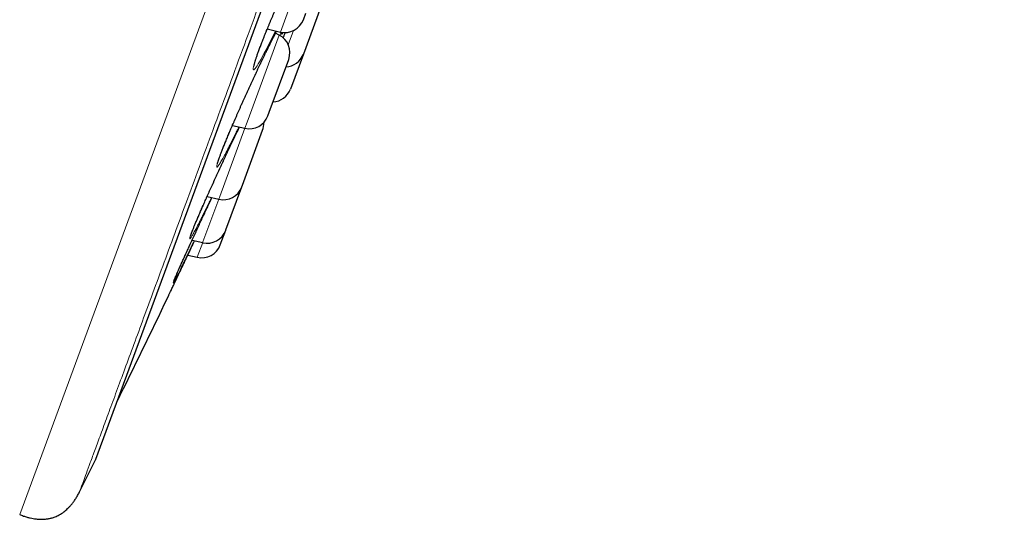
# Model space of a CAD drawing. Header units: millimetres. Extents: x 8 to 541, y 12 to 744.
# Tile 648 of 656: x 481 to 506, y 671 to 684. Entities that reach past the tile are written whole.
import ezdxf

# ---------------------------------------------------------------- set-up
doc = ezdxf.new("R2010")
doc.units = ezdxf.units.MM

msp = doc.modelspace()

# ---------------------------------------------------------------- linework, layer by layer
at = {"color": 252, "linetype": 'Continuous', "lineweight": 0}
for p, q in [((481.161, 671.167), (505.343, 736.719)), ((483.083, 672.551), (505.906, 734.419)), ((487.871, 683.67), (488.641, 685.758)), ((487.769, 683.394), (487.871, 683.67)), ((486.928, 681.113), (487.741, 683.319)), ((488.102, 683.431), (487.971, 683.074)), ((486.233, 679.229), (486.869, 680.955)), ((486.869, 680.955), (486.928, 681.113)), ((486.206, 679.158), (486.233, 679.229)), ((485.807, 678.076), (486.206, 679.158)), ((485.664, 677.687), (485.8, 678.058)), ((485.8, 678.058), (485.807, 678.076))]:
    msp.add_line(p, q, dxfattribs=at)
at = {"color": 7, "linetype": 'Continuous', "lineweight": 30}
for p, q in [((483.092, 672.571), (505.899, 734.398)), ((488.88, 684.271), (488.352, 682.838)), ((488.352, 683.708), (488.414, 683.875)), ((487.438, 683.472), (487.769, 683.394)), ((487.741, 683.319), (487.648, 683.367)), ((487.488, 681.365), (487.981, 682.702)), ((488.352, 682.838), (488.024, 681.949)), ((487.453, 681.269), (487.488, 681.365)), ((486.554, 681.029), (486.869, 680.955)), ((486.806, 679.515), (487.318, 680.905)), ((486.388, 678.382), (486.79, 679.472)), ((486.79, 679.472), (486.806, 679.515)), ((485.913, 679.227), (486.206, 679.158)), ((486.247, 678.001), (486.384, 678.371)), ((486.384, 678.371), (486.388, 678.382)), ((485.532, 678.121), (485.8, 678.058)), ((485.423, 677.744), (485.664, 677.687))]:
    msp.add_line(p, q, dxfattribs=at)
at = {"color": 252, "linetype": 'Continuous', "lineweight": 0, "flags": 128}
msp.add_lwpolyline([(487.647, 683.423), (487.61, 683.347), (487.557, 683.239), (487.505, 683.135), (487.455, 683.037), (487.408, 682.945), (487.363, 682.86), (487.32, 682.78), (487.28, 682.707), (487.243, 682.643), (487.211, 682.588), (487.182, 682.541), (487.156, 682.503), (487.134, 682.473), (487.116, 682.452), (487.102, 682.44), (487.091, 682.437), (487.085, 682.442), (487.082, 682.456), (487.084, 682.479), (487.09, 682.511), (487.099, 682.552), (487.113, 682.601), (487.13, 682.657), (487.151, 682.722), (487.176, 682.794), (487.204, 682.873), (487.236, 682.959), (487.271, 683.051), (487.309, 683.149), (487.35, 683.253), (487.393, 683.362), (487.44, 683.476), (487.489, 683.594), (487.539, 683.715)], dxfattribs=at)
at = {"color": 7, "linetype": 'Continuous', "lineweight": 30}
for centre, radius, start, end in [((487.883, 683.881), 0.5, 256.7512, 339.7512), ((487.512, 682.875), 0.5, 339.7512, 62.7512), ((487.882, 683.011), 0.5, 273.3294, 339.7512), ((487.555, 682.122), 0.5, 273.3294, 339.7512), ((486.984, 681.442), 0.5, 256.7512, 339.7512), ((486.849, 681.078), 0.5, 339.7512, 2.5849), ((486.321, 679.645), 0.5, 256.7512, 339.7512), ((485.915, 678.544), 0.5, 256.7512, 339.7512), ((485.778, 678.174), 0.5, 256.7512, 339.7512), ((214.581, 806.744), 300, 333.74462, 334.30488), ((214.74, 806.685), 300, 333.26848, 333.44128), ((482.904, 672.64), 0.2, 333.4413, 339.7512)]:
    msp.add_arc(centre, radius, start, end, dxfattribs=at)
at = {"color": 252, "linetype": 'Continuous', "lineweight": 0}
for points, knots in [([(506.122, 735.298), (506.12, 735.292), (506.116, 735.28), (506.081, 735.184), (506.024, 735.032), (505.945, 734.817), (505.844, 734.544), (505.723, 734.214), (505.58, 733.828), (505.417, 733.386), (505.232, 732.885), (505.026, 732.325), (504.797, 731.706), (504.549, 731.032), (504.281, 730.306), (503.995, 729.532), (503.694, 728.713), (503.376, 727.853), (503.042, 726.947), (502.689, 725.991), (502.319, 724.987), (501.931, 723.936), (501.529, 722.845), (501.112, 721.716), (500.686, 720.56), (500.25, 719.378), (499.805, 718.173), (499.351, 716.941), (498.884, 715.677), (498.407, 714.382), (497.918, 713.058), (497.423, 711.715), (496.922, 710.357), (496.419, 708.993), (495.915, 707.628), (495.412, 706.263), (494.906, 704.893), (494.397, 703.512), (493.884, 702.122), (493.37, 700.727), (492.857, 699.338), (492.347, 697.956), (491.845, 696.594), (491.35, 695.252), (490.864, 693.935), (490.384, 692.635), (489.909, 691.347), (489.44, 690.076), (488.978, 688.822), (488.526, 687.597), (488.085, 686.403), (487.66, 685.248), (487.249, 684.136), (486.854, 683.066), (486.474, 682.034), (486.106, 681.036), (485.751, 680.076), (485.411, 679.154), (485.089, 678.28), (484.785, 677.455), (484.5, 676.685), (484.237, 675.97), (483.994, 675.311), (483.77, 674.705), (483.565, 674.148), (483.379, 673.645), (483.214, 673.196), (483.07, 672.806), (482.948, 672.476), (482.848, 672.207), (482.772, 671.998), (482.717, 671.851), (482.683, 671.759), (482.679, 671.748), (482.677, 671.742)], [0, 0, 0, 0, 0.014, 0.028, 0.0419999, 0.0559999, 0.0699999, 0.0837499, 0.0975, 0.11125, 0.125, 0.139, 0.153, 0.1669999, 0.1809999, 0.1949999, 0.2087499, 0.2225, 0.23625, 0.25, 0.264, 0.278, 0.2919999, 0.3059999, 0.3199999, 0.3337499, 0.3475, 0.36125, 0.375, 0.389, 0.403, 0.4169999, 0.4309999, 0.4449999, 0.4587499, 0.4725, 0.48625, 0.5, 0.514, 0.528, 0.5419999, 0.5559999, 0.5699999, 0.5837499, 0.5975, 0.61125, 0.625, 0.639, 0.653, 0.6669999, 0.6809999, 0.6949999, 0.7087499, 0.7225, 0.73625, 0.75, 0.764, 0.778, 0.7919999, 0.8059999, 0.8199999, 0.8337499, 0.8475, 0.86125, 0.875, 0.889, 0.903, 0.9169999, 0.9309999, 0.9449999, 0.9587499, 0.9725, 0.98625, 1, 1, 1, 1]), ([(486.718, 680.991), (486.705, 680.963), (486.673, 680.898), (486.625, 680.799), (486.573, 680.694), (486.523, 680.595), (486.475, 680.502), (486.43, 680.414), (486.387, 680.333), (486.347, 680.258), (486.311, 680.192), (486.278, 680.135), (486.249, 680.086), (486.224, 680.045), (486.203, 680.013), (486.185, 679.99), (486.172, 679.976), (486.162, 679.97), (486.157, 679.973), (486.155, 679.985), (486.158, 680.006), (486.165, 680.035), (486.175, 680.073), (486.19, 680.119), (486.209, 680.174), (486.231, 680.236), (486.257, 680.305), (486.286, 680.382), (486.32, 680.466), (486.356, 680.556), (486.395, 680.653), (486.437, 680.755), (486.483, 680.862), (486.53, 680.974), (486.581, 681.091), (486.633, 681.21), (486.687, 681.333), (486.742, 681.459), (486.799, 681.587), (486.857, 681.716), (486.916, 681.846), (486.976, 681.976), (487.036, 682.106), (487.096, 682.235), (487.156, 682.363), (487.215, 682.488), (487.273, 682.61), (487.33, 682.73), (487.387, 682.846), (487.441, 682.957), (487.495, 683.066), (487.547, 683.17), (487.597, 683.269), (487.64, 683.352), (487.664, 683.398), (487.673, 683.416)], [0, 0, 0, 0, 0.013575, 0.032578, 0.051646, 0.070737, 0.089805, 0.108808, 0.128382, 0.14798, 0.167553, 0.186611, 0.205736, 0.224881, 0.244003, 0.263059, 0.282025, 0.301056, 0.320108, 0.339137, 0.358102, 0.377087, 0.396136, 0.415208, 0.434258, 0.453242, 0.472143, 0.491107, 0.510094, 0.529059, 0.547959, 0.566888, 0.585881, 0.604897, 0.62389, 0.642819, 0.661745, 0.680735, 0.699748, 0.718738, 0.737664, 0.756616, 0.775633, 0.794672, 0.813688, 0.83264, 0.851588, 0.870601, 0.889634, 0.908645, 0.927591, 0.947434, 0.967351, 0.987293, 1, 1, 1, 1]), ([(487.791, 683.391), (487.79, 683.389), (487.78, 683.363), (487.768, 683.335), (487.758, 683.308)], [0, 0, 0, 0, 0.081388, 1, 1, 1, 1]), ([(487.841, 683.383), (487.839, 683.38), (487.831, 683.367), (487.82, 683.352), (487.809, 683.34), (487.801, 683.336), (487.798, 683.341), (487.799, 683.356), (487.801, 683.372), (487.805, 683.385), (487.806, 683.388)], [0, 0, 0, 0, 0.043784, 0.196379, 0.3495, 0.5028, 0.655921, 0.808516, 0.960433, 1, 1, 1, 1]), ([(487.839, 683.251), (487.851, 683.278), (487.871, 683.321), (487.89, 683.365), (487.898, 683.382)], [0, 0, 0, 0, 0.615206, 1, 1, 1, 1]), ([(486.026, 679.201), (486.021, 679.19), (485.996, 679.14), (485.954, 679.053), (485.9, 678.942), (485.848, 678.838), (485.799, 678.74), (485.754, 678.65), (485.711, 678.565), (485.671, 678.488), (485.634, 678.418), (485.601, 678.356), (485.572, 678.302), (485.546, 678.256), (485.524, 678.218), (485.506, 678.189), (485.491, 678.169), (485.481, 678.157), (485.475, 678.154), (485.473, 678.16), (485.475, 678.174), (485.481, 678.197), (485.491, 678.229), (485.506, 678.27), (485.524, 678.318), (485.546, 678.374), (485.571, 678.438), (485.601, 678.51), (485.634, 678.589), (485.67, 678.674), (485.709, 678.766), (485.752, 678.864), (485.797, 678.967), (485.845, 679.076), (485.895, 679.189), (485.947, 679.306), (486.002, 679.426), (486.058, 679.55), (486.115, 679.676), (486.174, 679.804), (486.234, 679.932), (486.294, 680.062), (486.354, 680.192), (486.415, 680.321), (486.475, 680.449), (486.536, 680.578), (486.597, 680.706), (486.658, 680.833), (486.703, 680.927), (486.728, 680.977), (486.733, 680.987)], [0, 0, 0, 0, 0.005658, 0.027704, 0.049776, 0.071821, 0.093277, 0.114808, 0.136362, 0.15789, 0.179344, 0.200696, 0.222121, 0.24357, 0.264994, 0.286345, 0.307718, 0.329165, 0.350636, 0.372083, 0.393456, 0.414728, 0.436073, 0.457442, 0.478787, 0.500059, 0.521351, 0.542717, 0.564106, 0.585472, 0.606764, 0.628043, 0.649394, 0.67077, 0.692121, 0.7134, 0.734703, 0.756078, 0.777478, 0.798853, 0.820156, 0.841457, 0.86283, 0.884226, 0.905597, 0.926896, 0.949243, 0.971674, 0.994132, 1, 1, 1, 1]), ([(485.245, 677.4), (485.233, 677.375), (485.209, 677.326), (485.177, 677.263), (485.148, 677.206), (485.123, 677.158), (485.101, 677.117), (485.084, 677.085), (485.071, 677.062), (485.061, 677.047), (485.056, 677.042), (485.055, 677.045), (485.058, 677.056), (485.065, 677.077), (485.077, 677.106), (485.092, 677.143), (485.111, 677.189), (485.134, 677.242), (485.161, 677.304), (485.192, 677.373), (485.226, 677.449), (485.263, 677.532), (485.303, 677.622), (485.347, 677.718), (485.393, 677.819), (485.442, 677.926), (485.493, 678.037), (485.546, 678.153), (485.602, 678.272), (485.648, 678.371), (485.676, 678.431), (485.684, 678.45)], [0, 0, 0, 0, 0.035296, 0.070425, 0.105673, 0.140962, 0.176208, 0.211336, 0.246498, 0.281781, 0.317105, 0.352389, 0.387551, 0.422555, 0.457678, 0.492842, 0.527965, 0.562969, 0.598021, 0.633193, 0.668405, 0.703577, 0.738629, 0.773672, 0.808835, 0.844038, 0.8792, 0.914243, 0.949334, 0.984545, 1, 1, 1, 1])]:
    msp.add_open_spline(points, degree=3, knots=knots, dxfattribs=at)
at = {"color": 7, "linetype": 'Continuous', "lineweight": 30}
for points, knots in [([(487.1, 682.535), (487.1, 682.535), (487.1, 682.535), (487.101, 682.537), (487.101, 682.541), (487.103, 682.549), (487.105, 682.56), (487.108, 682.573), (487.113, 682.591), (487.118, 682.611), (487.125, 682.635), (487.133, 682.662), (487.143, 682.692), (487.153, 682.724), (487.165, 682.76), (487.178, 682.798), (487.193, 682.839), (487.208, 682.882), (487.225, 682.928), (487.243, 682.976), (487.262, 683.026), (487.282, 683.078), (487.303, 683.133), (487.325, 683.189), (487.348, 683.247), (487.371, 683.307), (487.396, 683.368), (487.421, 683.43), (487.448, 683.494), (487.475, 683.559), (487.502, 683.626), (487.531, 683.695), (487.56, 683.764), (487.59, 683.834), (487.62, 683.905), (487.651, 683.976), (487.682, 684.048), (487.713, 684.12), (487.745, 684.192), (487.777, 684.265), (487.81, 684.338), (487.843, 684.412), (487.876, 684.486), (487.909, 684.56), (487.942, 684.633), (487.975, 684.705), (488.008, 684.777), (488.041, 684.848), (488.074, 684.918), (488.106, 684.988), (488.139, 685.057), (488.171, 685.125), (488.203, 685.192), (488.234, 685.258), (488.266, 685.323), (488.296, 685.386), (488.326, 685.447), (488.356, 685.507), (488.384, 685.565), (488.413, 685.621), (488.44, 685.675), (488.467, 685.728), (488.493, 685.778), (488.518, 685.826), (488.542, 685.872), (488.566, 685.916), (488.587, 685.956), (488.604, 685.987), (488.621, 686.017), (488.638, 686.047), (488.656, 686.08), (488.674, 686.109), (488.69, 686.136), (488.705, 686.16), (488.718, 686.181), (488.729, 686.199), (488.739, 686.214), (488.747, 686.225), (488.753, 686.232), (488.757, 686.237), (488.759, 686.239), (488.758, 686.239), (488.758, 686.239)], [0, 0, 0, 0, 0.001533, 0.009216, 0.017694, 0.026976, 0.037, 0.047691, 0.058954, 0.070689, 0.082805, 0.095224, 0.107881, 0.12073, 0.133731, 0.14686, 0.160081, 0.173283, 0.186548, 0.199902, 0.213324, 0.226797, 0.240301, 0.253819, 0.267331, 0.28082, 0.294277, 0.307692, 0.321142, 0.334674, 0.348268, 0.361903, 0.375556, 0.389203, 0.402818, 0.416381, 0.429873, 0.443313, 0.456793, 0.470354, 0.483977, 0.497642, 0.511328, 0.525011, 0.538665, 0.552272, 0.56581, 0.579276, 0.592774, 0.606334, 0.619935, 0.633564, 0.647208, 0.660852, 0.674482, 0.688084, 0.701647, 0.715155, 0.728654, 0.742188, 0.755706, 0.769208, 0.782696, 0.79617, 0.80963, 0.823076, 0.836507, 0.848207, 0.855354, 0.868602, 0.881762, 0.89482, 0.907753, 0.920534, 0.93312, 0.945452, 0.957454, 0.969021, 0.978777, 0.987804, 0.99597, 1, 1, 1, 1]), ([(486.174, 680.054), (486.174, 680.054), (486.174, 680.054), (486.174, 680.056), (486.175, 680.061), (486.177, 680.068), (486.18, 680.079), (486.184, 680.093), (486.189, 680.11), (486.196, 680.131), (486.203, 680.155), (486.213, 680.181), (486.223, 680.211), (486.235, 680.244), (486.248, 680.279), (486.262, 680.317), (486.278, 680.358), (486.294, 680.4), (486.312, 680.446), (486.331, 680.493), (486.351, 680.543), (486.372, 680.595), (486.394, 680.649), (486.417, 680.705), (486.441, 680.762), (486.466, 680.821), (486.492, 680.882), (486.518, 680.944), (486.545, 681.007), (486.573, 681.073), (486.602, 681.139), (486.632, 681.207), (486.662, 681.276), (486.692, 681.346), (486.724, 681.416), (486.755, 681.487), (486.787, 681.558), (486.819, 681.63), (486.852, 681.702), (486.884, 681.775), (486.918, 681.848), (486.951, 681.922), (486.985, 681.995), (487.019, 682.069), (487.053, 682.142), (487.086, 682.214), (487.12, 682.286), (487.153, 682.357), (487.186, 682.427), (487.219, 682.497), (487.252, 682.566), (487.285, 682.634), (487.317, 682.701), (487.349, 682.768), (487.38, 682.832), (487.411, 682.896), (487.442, 682.957), (487.471, 683.017), (487.5, 683.075), (487.528, 683.132), (487.556, 683.187), (487.583, 683.24), (487.609, 683.291), (487.634, 683.34), (487.656, 683.381), (487.669, 683.406), (487.674, 683.416)], [0, 0, 0, 0, 0.002499, 0.011808, 0.022192, 0.03362, 0.046019, 0.059268, 0.073226, 0.08775, 0.102717, 0.118027, 0.1336, 0.149381, 0.165327, 0.181408, 0.197591, 0.213687, 0.229904, 0.246216, 0.262601, 0.279035, 0.295499, 0.31197, 0.328425, 0.344844, 0.361224, 0.377567, 0.393972, 0.410469, 0.427034, 0.443641, 0.460263, 0.476869, 0.493429, 0.509919, 0.526321, 0.542689, 0.559123, 0.575649, 0.592244, 0.608883, 0.625542, 0.64219, 0.658797, 0.675341, 0.691798, 0.708186, 0.724645, 0.741164, 0.757728, 0.774323, 0.790934, 0.807542, 0.82413, 0.840684, 0.857188, 0.873621, 0.890096, 0.90658, 0.923048, 0.939502, 0.955944, 0.972375, 0.988798, 1, 1, 1, 1]), ([(487.839, 683.251), (487.85, 683.273), (487.869, 683.317), (487.889, 683.361), (487.898, 683.382)], [0, 0, 0, 0, 0.51983, 1, 1, 1, 1]), ([(485.49, 678.219), (485.49, 678.219), (485.49, 678.219), (485.491, 678.222), (485.493, 678.228), (485.496, 678.236), (485.5, 678.248), (485.505, 678.264), (485.511, 678.282), (485.519, 678.304), (485.529, 678.329), (485.539, 678.356), (485.551, 678.387), (485.565, 678.42), (485.579, 678.456), (485.595, 678.494), (485.612, 678.535), (485.63, 678.578), (485.649, 678.624), (485.669, 678.671), (485.69, 678.722), (485.713, 678.774), (485.736, 678.828), (485.761, 678.884), (485.786, 678.942), (485.812, 679.001), (485.839, 679.061), (485.866, 679.123), (485.894, 679.187), (485.923, 679.252), (485.953, 679.318), (485.984, 679.386), (486.015, 679.455), (486.047, 679.525), (486.079, 679.595), (486.111, 679.666), (486.144, 679.737), (486.177, 679.809), (486.21, 679.881), (486.244, 679.954), (486.277, 680.027), (486.312, 680.1), (486.346, 680.173), (486.38, 680.246), (486.414, 680.319), (486.448, 680.392), (486.482, 680.463), (486.516, 680.535), (486.549, 680.605), (486.583, 680.675), (486.616, 680.744), (486.648, 680.812), (486.68, 680.879), (486.709, 680.937), (486.726, 680.973), (486.733, 680.987)], [0, 0, 0, 0, 0.007513, 0.019201, 0.03237, 0.047086, 0.062685, 0.07938, 0.096922, 0.115107, 0.133762, 0.152755, 0.171982, 0.191364, 0.210839, 0.230357, 0.249894, 0.269415, 0.289053, 0.308828, 0.328703, 0.348643, 0.368613, 0.388572, 0.408483, 0.428314, 0.448047, 0.467762, 0.487561, 0.507474, 0.527471, 0.547522, 0.567598, 0.587661, 0.607677, 0.627616, 0.647452, 0.667228, 0.68709, 0.707025, 0.727019, 0.747052, 0.767108, 0.787166, 0.807204, 0.827204, 0.847152, 0.867017, 0.886964, 0.906922, 0.926873, 0.946822, 0.966774, 0.986735, 1, 1, 1, 1]), ([(485.684, 678.45), (485.695, 678.473), (485.725, 678.538), (485.776, 678.647), (485.836, 678.775), (485.897, 678.904), (485.958, 679.034), (486.004, 679.132), (486.03, 679.187), (486.036, 679.198)], [0, 0, 0, 0, 0.096472, 0.268067, 0.439077, 0.610063, 0.781631, 0.953386, 1, 1, 1, 1]), ([(485.069, 677.083), (485.069, 677.083), (485.069, 677.082), (485.069, 677.084), (485.07, 677.087), (485.073, 677.094), (485.076, 677.103), (485.081, 677.116), (485.088, 677.132), (485.096, 677.151), (485.105, 677.173), (485.115, 677.198), (485.127, 677.226), (485.141, 677.256), (485.155, 677.29), (485.171, 677.325), (485.188, 677.363), (485.206, 677.404), (485.225, 677.447), (485.245, 677.492), (485.266, 677.539), (485.289, 677.589), (485.312, 677.641), (485.336, 677.695), (485.362, 677.75), (485.388, 677.807), (485.415, 677.866), (485.442, 677.926), (485.47, 677.987), (485.499, 678.051), (485.529, 678.115), (485.56, 678.182), (485.591, 678.249), (485.623, 678.318), (485.654, 678.385), (485.675, 678.429), (485.685, 678.451)], [0, 0, 0, 0, 0.000546, 0.017406, 0.03718, 0.059847, 0.085182, 0.112144, 0.140755, 0.170521, 0.201083, 0.232186, 0.263646, 0.295334, 0.327151, 0.359022, 0.390876, 0.4227, 0.454485, 0.486502, 0.518699, 0.551023, 0.583419, 0.615835, 0.6482, 0.680465, 0.71258, 0.74454, 0.7765, 0.808648, 0.84096, 0.873393, 0.905897, 0.938425, 0.970911, 1, 1, 1, 1]), ([(484.915, 676.669), (484.915, 676.669), (484.915, 676.669), (484.919, 676.676), (484.925, 676.69), (484.934, 676.709), (484.946, 676.734), (484.961, 676.765), (484.978, 676.802), (484.998, 676.845), (485.021, 676.892), (485.046, 676.945), (485.073, 677.003), (485.103, 677.067), (485.136, 677.136), (485.171, 677.209), (485.207, 677.286), (485.245, 677.366), (485.285, 677.451), (485.327, 677.54), (485.371, 677.634), (485.416, 677.729), (485.462, 677.827), (485.509, 677.926), (485.553, 678.019), (485.582, 678.08), (485.594, 678.106)], [0, 0, 0, 0, 0.030178, 0.073553, 0.115526, 0.15753, 0.199502, 0.242688, 0.285908, 0.329094, 0.371139, 0.413217, 0.455263, 0.498528, 0.541829, 0.585095, 0.627144, 0.669226, 0.711276, 0.754543, 0.797844, 0.84111, 0.883218, 0.925359, 0.967468, 1, 1, 1, 1]), ([(485.589, 678.107), (485.587, 678.102), (485.565, 678.057), (485.526, 677.975), (485.471, 677.862), (485.42, 677.756), (485.372, 677.657), (485.327, 677.565), (485.284, 677.478), (485.258, 677.426), (485.245, 677.4)], [0, 0, 0, 0, 0.017925, 0.160091, 0.302428, 0.44459, 0.58305, 0.721988, 0.86108, 1, 1, 1, 1]), ([(481.161, 671.167), (481.193, 671.155), (481.255, 671.131), (481.344, 671.103), (481.427, 671.082), (481.503, 671.066), (481.573, 671.056), (481.638, 671.05), (481.699, 671.047), (481.757, 671.048), (481.812, 671.052), (481.86, 671.058), (481.901, 671.065), (481.939, 671.073), (481.977, 671.083), (482.018, 671.095), (482.064, 671.112), (482.114, 671.133), (482.168, 671.161), (482.225, 671.195), (482.28, 671.234), (482.331, 671.276), (482.379, 671.32), (482.428, 671.37), (482.478, 671.428), (482.529, 671.493), (482.579, 671.567), (482.63, 671.651), (482.661, 671.711), (482.677, 671.742)], [0, 0, 0, 0, 0.056401, 0.107713, 0.154408, 0.19691, 0.235599, 0.270805, 0.302813, 0.336431, 0.366334, 0.39276, 0.415889, 0.435871, 0.456329, 0.479836, 0.506421, 0.536156, 0.569179, 0.605708, 0.646055, 0.679073, 0.714692, 0.753168, 0.794797, 0.839911, 0.888876, 0.942094, 1, 1, 1, 1])]:
    msp.add_open_spline(points, degree=3, knots=knots, dxfattribs=at)

doc.saveas('drawing.dxf')
